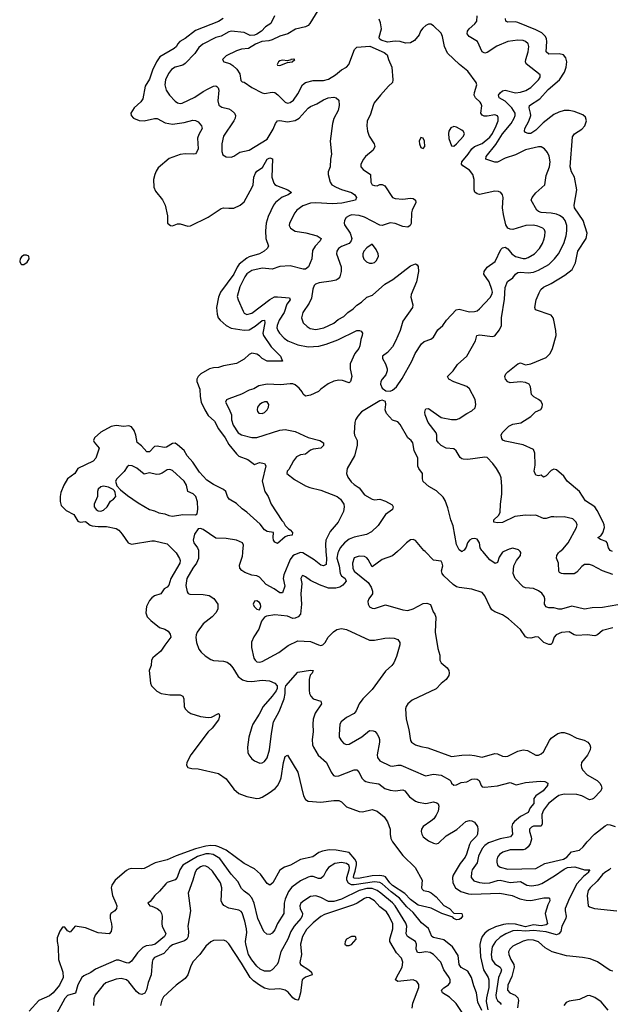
# Model space of a CAD drawing. Header units: inches. Extents: x 1552611 to 1694776, y 811966 to 917215.
# Tile 492 of 549: x 1674937 to 1679551, y 876459 to 884161. Entities that reach past the tile are written whole.
import ezdxf

# ---------------------------------------------------------------- set-up
doc = ezdxf.new("R2010")
doc.units = ezdxf.units.IN
doc.header["$MEASUREMENT"] = 0
doc.layers.add('B6877', color=7, linetype='Continuous')
doc.layers.add('B6878', color=7, linetype='Continuous')

msp = doc.modelspace()

# ---------------------------------------------------------------- linework, layer by layer
at = {"layer": 'B6877', "color": 5}
for points, elevation in [([(1676148.1, 880000), (1676157.8, 879990), (1676185.1, 879945.1), (1676191.6, 879930), (1676186.9, 879910), (1676117.5, 879790), (1676102.1, 879737.9), (1676090, 879722.8), (1676064.9, 879710), (1676040.4, 879670), (1675990, 879653.7), (1675970, 879639.8), (1675950, 879617.3), (1675926, 879570), (1675922, 879522), (1675933.4, 879490), (1675960.3, 879460.3), (1676030, 879406.7), (1676070, 879394.3), (1676097, 879377), (1676113.3, 879353.3), (1676116.9, 879330), (1676070, 879269.7), (1676039.7, 879220.3), (1675993.7, 879186.3), (1675977.3, 879170), (1675967.3, 879150), (1675963, 879110), (1675948.2, 879070), (1675958, 878970), (1675965.5, 878950), (1676007.9, 878907.9), (1676041, 878890), (1676110, 878880.7), (1676190, 878880.4), (1676210, 878870.7), (1676219.3, 878850), (1676220.4, 878790), (1676228.2, 878770), (1676249, 878749), (1676274.3, 878734.3), (1676350, 878710.3), (1676410, 878702), (1676434.3, 878705.7), (1676490, 878732.9), (1676495.5, 878730), (1676498.2, 878710), (1676490, 878684), (1676440.4, 878619.6), (1676408, 878590), (1676273.4, 878410), (1676242.8, 878350), (1676241, 878330), (1676250.9, 878310.9), (1676282.5, 878302.5), (1676330, 878302.4), (1676490, 878265.3), (1676550, 878223.1), (1676610, 878142), (1676650, 878108.9), (1676710, 878085.2), (1676790, 878069), (1676810, 878071.6), (1676830, 878080.8), (1676885.8, 878114.2), (1676932.9, 878147.1), (1676950, 878168.4), (1676970, 878202.4), (1676979.8, 878230), (1676997.6, 878350), (1677010, 878398.8), (1677030, 878407.3), (1677110, 878274.8), (1677155, 878090), (1677170, 878062.3), (1677190, 878049.3), (1677290, 878039.8), (1677390, 878053.4), (1677430, 878052.9), (1677450, 878042.2), (1677490, 878003.2), (1677590, 877968.4), (1677614.1, 877965.9), (1677690, 877983.1), (1677730.6, 877970), (1677784.8, 877924.8), (1677810, 877887.3), (1677830.3, 877830), (1677830.4, 877790), (1677837, 877757), (1677850.3, 877730.3), (1677930, 877624), (1678027.7, 877530), (1678081, 877430), (1678074.8, 877370), (1678081.1, 877361.1), (1678091.3, 877350), (1678130, 877340.5), (1678150.4, 877330.3), (1678190, 877299.1), (1678250, 877233.4), (1678294, 877210), (1678330, 877173), (1678391, 877170), (1678396, 877150), (1678383, 877130), (1678370, 877122.6), (1678350, 877120.5), (1678330, 877129.6), (1678320.1, 877140.1), (1678235.1, 877170), (1678152.4, 877212.4), (1678050, 877235.9), (1677990, 877278.8), (1677944.9, 877324.9), (1677850, 877389.9), (1677829.2, 877410), (1677795.3, 877455.3), (1677782.8, 877462.8), (1677750, 877468), (1677690, 877464.6), (1677584.2, 877444.2), (1677550, 877444.9), (1677544.8, 877450), (1677546.5, 877470), (1677558.6, 877501.4), (1677568.6, 877550), (1677567.2, 877570), (1677555.4, 877595.4), (1677510, 877645.6), (1677410, 877665.1), (1677353.5, 877666.5), (1677302.4, 877657.6), (1677274.4, 877645.6), (1677227.7, 877612.3), (1677130, 877592.8), (1677052, 877548), (1677006.7, 877533.3), (1676970, 877508.5), (1676914.2, 877410), (1676890, 877391.8), (1676870, 877403.7), (1676817.3, 877477.3), (1676770, 877519.8), (1676690, 877561), (1676550, 877664.6), (1676492.2, 877692.2), (1676470, 877698.2), (1676430, 877700.3), (1676390, 877696.1), (1676310, 877676.3), (1676158.6, 877621.4), (1676090, 877588.8), (1675993.8, 877566.1), (1675910, 877522.7), (1675890, 877517.8), (1675810, 877521.8), (1675790, 877516.5), (1675770, 877505.8), (1675683.1, 877430), (1675656, 877390), (1675651.8, 877370), (1675661.7, 877310), (1675687.9, 877250), (1675694.3, 877230), (1675694, 877210), (1675680.7, 877190), (1675647.3, 877170), (1675642.8, 877157.2), (1675643.7, 877130), (1675654.9, 877090), (1675656.7, 877063.3), (1675650.3, 877029.7), (1675634.8, 877010), (1675550, 877019.1), (1675450, 877056.4), (1675370, 877070.9), (1675330, 877023.7), (1675310, 877034), (1675290, 877062.9), (1675270, 877062.4), (1675250, 877031.6), (1675230, 876979.5), (1675228.6, 876950), (1675236, 876910), (1675239.8, 876810), (1675273.1, 876710), (1675275.5, 876670), (1675248.6, 876610), (1675197.6, 876550), (1675170, 876526.6), (1675086.5, 876490), (1675010, 876406)], 820), ([(1676332.9, 880000), (1676333.3, 879946.6), (1676318.8, 879910), (1676288.5, 879870), (1676241.2, 879790), (1676235, 879735), (1676245.3, 879685.2), (1676252.3, 879672.3), (1676267, 879667), (1676370, 879664.9), (1676416.7, 879656.7), (1676454.4, 879634.4), (1676483.6, 879590), (1676484.6, 879550), (1676470, 879520.9), (1676440.4, 879490), (1676370, 879436.4), (1676324, 879370), (1676315.6, 879350), (1676312.8, 879327.2), (1676317.2, 879290), (1676337.3, 879237.3), (1676353.4, 879213.4), (1676385, 879185), (1676430, 879156.5), (1676450.8, 879149.2), (1676530, 879144), (1676556.5, 879136.5), (1676578.9, 879118.9), (1676603.1, 879090), (1676643.6, 879023.6), (1676677.8, 878997.8), (1676710, 878987.3), (1676750, 878983.5), (1676830, 878994.3), (1676888.9, 878988.9), (1676930.8, 878970), (1676947.3, 878950), (1676948, 878930), (1676939.3, 878910), (1676910.3, 878870), (1676837.6, 878790), (1676808.4, 878730), (1676758.4, 878650), (1676750.4, 878630), (1676726.4, 878550), (1676716.4, 878470), (1676719.3, 878430), (1676726, 878410), (1676750, 878379.1), (1676770, 878363), (1676813.8, 878346.2), (1676830, 878348), (1676850, 878358), (1676870, 878388), (1676888.7, 878450), (1676903.7, 878576.3), (1676920.2, 878670), (1676962.9, 878750), (1677003.5, 878850), (1677011.9, 878890), (1677011.1, 878928.9), (1677015.6, 878950), (1677110, 879058.4), (1677210, 879074), (1677230, 879071.3), (1677222.8, 879050), (1677206.4, 879033.6), (1677198.9, 879001.1), (1677197.7, 878917.7), (1677202, 878890), (1677210.3, 878870.3), (1677228.8, 878848.8), (1677290.3, 878830.2), (1677295.8, 878810), (1677244.4, 878735.6), (1677230.2, 878690), (1677227.1, 878650), (1677230.2, 878590), (1677222.8, 878530), (1677225.4, 878490), (1677232.1, 878470), (1677268, 878408), (1677334.9, 878350), (1677370, 878274), (1677387.7, 878250), (1677404.9, 878244.9), (1677430, 878245.7), (1677550, 878293.1), (1677570, 878294), (1677590, 878273), (1677610, 878228.5), (1677627, 878210), (1677642.1, 878202.1), (1677673.2, 878193.2), (1677743.6, 878183.6), (1677790, 878147.6), (1677830, 878134.3), (1677870, 878128.6), (1677930, 878135.7), (1677946.4, 878130), (1677981.6, 878081.6), (1678028.6, 878048.6), (1678050, 878040.2), (1678110, 878030.2), (1678170, 878043.1), (1678196.2, 878036.2), (1678206.6, 878026.6), (1678212.2, 878010), (1678205.5, 877970), (1678190, 877937.6), (1678171.4, 877910), (1678150, 877890.9), (1678088, 877850), (1678076.9, 877830), (1678074.7, 877810), (1678078.2, 877790), (1678090, 877769.1), (1678130, 877739.1), (1678170, 877719.6), (1678190, 877715.6), (1678210, 877720.3), (1678270, 877778.2), (1678353.1, 877826.9), (1678423.6, 877890), (1678450, 877896.8), (1678470, 877894.8), (1678490, 877884), (1678513.3, 877850), (1678517.1, 877830), (1678512.8, 877790), (1678504.6, 877775.4), (1678461.5, 877730), (1678450.5, 877709.5), (1678427.4, 877632.6), (1678416.1, 877610), (1678379.2, 877560.8), (1678324.5, 877470), (1678319.2, 877450), (1678321.4, 877410), (1678342, 877370), (1678383, 877343), (1678443.3, 877323.3), (1678470, 877320.9), (1678689, 877329), (1678784.9, 877310), (1678844.9, 877284.9), (1678893.1, 877273.1), (1678930, 877272.6), (1679031.8, 877291.8), (1679071.8, 877291.8), (1679076, 877290), (1679079.3, 877270), (1679063, 877237), (1679043.6, 877170), (1679060.9, 877090), (1679050, 877080.8), (1679010, 877071.9), (1678950, 877080.9), (1678890, 877066.4), (1678810, 877085.7), (1678752.2, 877087.8), (1678716.2, 877083.8), (1678654.2, 877065.8), (1678600.1, 877039.9), (1678570, 877016.1), (1678550.6, 876989.4), (1678539.2, 876960.8), (1678533, 876927), (1678536.2, 876830), (1678560.3, 876730), (1678596.3, 876670), (1678601.8, 876650), (1678602.5, 876590), (1678584.1, 876510), (1678582.5, 876482.5), (1678595.2, 876415.2)], 840), ([(1677329.7, 880000), (1677334.7, 879945.3), (1677330, 879900.7), (1677310, 879888.7), (1677290, 879892.9), (1677236.5, 879936.5), (1677150, 879991.9), (1677130, 879992.2), (1677083.8, 879976.2), (1677070, 879966.4), (1677050, 879938.3), (1677000.6, 879819.4), (1676994.4, 879790), (1677007.6, 879730), (1676990, 879677.2), (1676970, 879677), (1676924.2, 879710), (1676862.4, 879742.4), (1676810, 879799.1), (1676790, 879809.7), (1676750, 879817.2), (1676696.8, 879836.8), (1676672, 879852), (1676656.9, 879870), (1676653.6, 879893.6), (1676676.1, 879963.9), (1676679.8, 879990), (1676680.8, 880000)], 840), ([(1677426.3, 880000), (1677421.2, 879990), (1677413.7, 879950), (1677433.4, 879890), (1677439.8, 879830), (1677451.6, 879811.6), (1677479.6, 879790), (1677487.8, 879770), (1677461.9, 879738.1), (1677436.8, 879723.2), (1677406.9, 879713.1), (1677350, 879713.2), (1677279.5, 879739.5), (1677210, 879774.8), (1677170, 879803.5), (1677150, 879812.4), (1677144.9, 879810), (1677133.7, 879790), (1677141.5, 879750), (1677132.5, 879670), (1677138.3, 879590), (1677130.1, 879509.9), (1677113.2, 879490), (1677090, 879479.1), (1677070, 879477.7), (1677030, 879495.7), (1676930, 879505.7), (1676864.2, 879495.8), (1676850, 879487), (1676825, 879455.1), (1676805.2, 879394.8), (1676765.3, 879334.7), (1676748.6, 879291.4), (1676747.5, 879250), (1676766.3, 879166.3), (1676775.6, 879150), (1676790, 879137.8), (1676810, 879136.2), (1676830, 879141.4), (1676961.1, 879210), (1677035, 879265), (1677110, 879302.2), (1677210, 879297.7), (1677270, 879270.3), (1677290, 879265.2), (1677305.2, 879270), (1677324, 879290), (1677346.4, 879330), (1677388.1, 879371.9), (1677415.6, 879390), (1677450, 879399.3), (1677490, 879392.1), (1677670, 879308.2), (1677710, 879306.7), (1677790, 879323.5), (1677826.1, 879326.1), (1677862.3, 879322.3), (1677890, 879312.2), (1677906.4, 879290), (1677906.4, 879270), (1677880.4, 879179.6), (1677860.5, 879130), (1677845.5, 879110), (1677794.4, 879065.6), (1677690, 878921.1), (1677617.3, 878850), (1677587.8, 878810), (1677565, 878755), (1677550, 878734.7), (1677490, 878702.6), (1677449.1, 878670), (1677439.1, 878650), (1677432.2, 878570), (1677433.4, 878550), (1677450, 878521.1), (1677470, 878499.5), (1677490, 878490.3), (1677510, 878495.3), (1677610, 878551), (1677670, 878601.7), (1677699.4, 878599.4), (1677713, 878593), (1677730, 878573), (1677743.6, 878550), (1677749, 878530), (1677749, 878509), (1677729.5, 878410), (1677732, 878390), (1677750, 878364.9), (1677830, 878324), (1677850, 878321), (1677890, 878330.2), (1677914.8, 878330), (1678107.7, 878247.7), (1678170, 878259.4), (1678230, 878250.8), (1678295.3, 878215.3), (1678305.4, 878205.4), (1678311.7, 878190), (1678330, 878174), (1678350, 878176.1), (1678386.2, 878193.8), (1678430, 878200.8), (1678470, 878220.3), (1678490, 878224.2), (1678510, 878220.3), (1678527.7, 878210), (1678541.6, 878170), (1678550, 878161.6), (1678570, 878159), (1678670.5, 878169.5), (1678770, 878194), (1678816.7, 878176.7), (1678890, 878193.7), (1679003.5, 878203.5), (1679041.1, 878201.1), (1679063.8, 878190), (1679059.6, 878170), (1679027.9, 878130), (1678970.8, 878089.2), (1678954.7, 878070), (1678953.2, 878030), (1678924.9, 877995.1), (1678910, 877958.9), (1678850, 877928), (1678802.7, 877890), (1678788.3, 877871.7), (1678782, 877850), (1678786.9, 877790), (1678772.2, 877770), (1678690, 877753.8), (1678598.7, 877721.3), (1678570, 877701.4), (1678550, 877678.2), (1678520.8, 877619.2), (1678510, 877567.1), (1678472.3, 877510), (1678465.9, 877490), (1678465.4, 877450), (1678486.1, 877426.1), (1678530, 877412.4), (1678570, 877406.9), (1678610, 877408.8), (1678670, 877427.3), (1678690, 877429.2), (1678770, 877412), (1678850, 877419.6), (1678899.6, 877390), (1678934.8, 877385.2), (1678986.9, 877393.1), (1679016.7, 877403.2), (1679115.9, 877464.1), (1679190, 877517.5), (1679217.6, 877530), (1679274.1, 877534.1), (1679350, 877512), (1679390.3, 877510), (1679381.6, 877498.4), (1679381.6, 877490), (1679342, 877458), (1679290, 877401.5), (1679233.1, 877290), (1679199, 877210), (1679197.7, 877190), (1679207.2, 877150), (1679204.4, 877130), (1679172.2, 877070), (1679164.9, 877030), (1679150.2, 877009.8), (1679130, 877003.2), (1679050, 877026.7), (1678950, 877036.3), (1678890, 877031.6), (1678830, 877037.9), (1678790, 877035), (1678734.7, 877010), (1678690, 876983.6), (1678653.5, 876950), (1678627.9, 876910), (1678619.6, 876850), (1678626.5, 876810), (1678650, 876775.1), (1678691.2, 876750), (1678700.3, 876730), (1678696.1, 876710), (1678678, 876670), (1678658.2, 876530), (1678659.2, 876510), (1678669.1, 876489.1), (1678692.1, 876470), (1678698.3, 876458.3)], 860), ([(1677887.6, 880000), (1677850, 879967.1), (1677770, 879937.6), (1677690, 879882), (1677659.8, 879939.8), (1677650, 879951.7), (1677630, 879961.8), (1677590, 879963.4), (1677550, 879952.3), (1677536.6, 879910), (1677540.7, 879870), (1677550, 879848.5), (1677658.8, 879758.8), (1677682.8, 879722.8), (1677692, 879690), (1677692.2, 879670), (1677663.8, 879630), (1677658, 879610), (1677659.1, 879590), (1677670, 879567.7), (1677690, 879558), (1677710, 879555.5), (1677795.6, 879584.4), (1677930, 879545.5), (1677970, 879540.2), (1678010, 879552.4), (1678090, 879594.3), (1678117.5, 879597.5), (1678147.3, 879587.3), (1678167.2, 879530), (1678181.3, 879510), (1678187.1, 879487.1), (1678183.9, 879370), (1678203.4, 879243.4), (1678218.4, 879190), (1678220.3, 879150), (1678230.4, 879130), (1678276.5, 879090), (1678290.2, 879070), (1678293.2, 879050), (1678289, 879030), (1678270, 879000.5), (1678230.2, 878969.8), (1678190, 878927.8), (1678002.6, 878837.4), (1677968.7, 878810), (1677955.8, 878790), (1677950.4, 878770), (1677955.3, 878690), (1677976.9, 878610), (1677990, 878524), (1677998.4, 878510), (1678028.1, 878488.1), (1678070, 878474.8), (1678124.7, 878464.7), (1678310, 878397.6), (1678390, 878409.2), (1678450, 878409.4), (1678490, 878406.5), (1678550, 878393.4), (1678650, 878420.2), (1678670, 878419.7), (1678710, 878401.3), (1678730, 878398), (1678750, 878400.7), (1678830, 878438.6), (1678870, 878448.5), (1678903.4, 878443.4), (1678969, 878409), (1678990, 878408.7), (1679010, 878417.6), (1679030, 878434.9), (1679076, 878524), (1679090, 878540.3), (1679142.4, 878577.6), (1679170, 878586), (1679190, 878584.6), (1679230, 878571.4), (1679290, 878540.2), (1679346.7, 878526.7), (1679374.9, 878510), (1679391.8, 878490), (1679397.4, 878470), (1679394.6, 878450), (1679372, 878408), (1679326.7, 878350), (1679322.6, 878330), (1679326.3, 878310), (1679337.4, 878290), (1679370, 878254.9), (1679450, 878210.3), (1679468.7, 878190), (1679480.3, 878170), (1679484.9, 878150), (1679477.6, 878130), (1679419.6, 878070), (1679410, 878062.8), (1679390, 878058.9), (1679329.2, 878089.2), (1679290, 878101.3), (1679190, 878101.8), (1679150, 878091.6), (1679130, 878078.4), (1679068.9, 878030), (1679030, 877977.8), (1679017.2, 877942.8), (1679017.8, 877870), (1679010, 877852.1), (1678950, 877852.8), (1678934.8, 877845.2), (1678920.6, 877830), (1678919.4, 877810), (1678933.9, 877770), (1678935.3, 877750), (1678924.6, 877715.4), (1678910.1, 877689.9), (1678890, 877673.2), (1678870, 877667.4), (1678770, 877667.5), (1678711.8, 877650), (1678685.2, 877630), (1678670.2, 877610), (1678664, 877590), (1678664, 877570), (1678668.9, 877548.9), (1678690, 877531.3), (1678750, 877516.1), (1678970, 877522.3), (1679039.8, 877560.2), (1679184.6, 877595.4), (1679211.3, 877610), (1679248.8, 877651.2), (1679310, 877666.3), (1679339.1, 877690), (1679370.6, 877730), (1679428, 877790), (1679510, 877855.4), (1679530, 877864.5), (1679550, 877863.8), (1679588.4, 877850)], 880), ([(1679570, 879404.5), (1679490, 879382.6), (1679450.5, 879349.5), (1679430, 879342), (1679370, 879349), (1679290, 879343.7), (1679269.4, 879349.4), (1679230, 879373), (1679170, 879367), (1679127.4, 879350), (1679112.6, 879330), (1679096.1, 879283.9), (1679087, 879273), (1679070, 879273.3), (1679033.3, 879290), (1678990, 879332), (1678970, 879334.2), (1678930, 879323.7), (1678905.1, 879325.1), (1678890, 879333.7), (1678848.7, 879390), (1678755.2, 879475.2), (1678710, 879506.6), (1678650, 879529.8), (1678625.6, 879545.6), (1678610, 879569.6), (1678570, 879655.1), (1678550, 879681.3), (1678470, 879706), (1678370, 879719), (1678350, 879724.8), (1678322.6, 879742.6), (1678250.9, 879810), (1678236.8, 879830), (1678233.1, 879850), (1678242.2, 879890), (1678238.7, 879910), (1678230, 879926), (1678170, 879933.2), (1678104.8, 880000)], 880), ([(1678391, 880000), (1678390, 879999.3), (1678389.2, 880000)], 860), ([(1678720, 880000), (1678710, 879995.1), (1678683.4, 879956.6), (1678670, 879915.3), (1678652.4, 879907.6), (1678610, 879935.4), (1678555.5, 880000)], 860), ([(1679610, 879583.2), (1679490, 879563.5), (1679410, 879560.4), (1679350, 879550.9), (1679250, 879572.9), (1679170, 879549.8), (1679150, 879549.8), (1679110, 879559.8), (1679070, 879559.8), (1679048.7, 879568.7), (1679041.5, 879581.5), (1679038, 879590), (1679041, 879630), (1679035.6, 879650), (1679015.5, 879675.5), (1678990, 879694.4), (1678950, 879712.7), (1678890, 879715.6), (1678870, 879725.6), (1678807.6, 879790), (1678793.6, 879830), (1678796.3, 879890), (1678817.4, 879930), (1678849.6, 879970), (1678853.4, 879993.4), (1678847.5, 880000)], 860), ([(1679570, 879821.6), (1679489.2, 879850), (1679412.7, 879892.7), (1679390, 879899.6), (1679350, 879899.5), (1679330, 879884.5), (1679290, 879840.7), (1679270, 879826.6), (1679186.5, 879826.5), (1679170, 879827.8), (1679155.6, 879835.6), (1679148.5, 879848.5), (1679146, 879910), (1679131.1, 879950), (1679133.5, 879970), (1679146.6, 879990), (1679157.6, 880000)], 840), ([(1678546.3, 876410), (1678516.7, 876476.6), (1678506.5, 876550), (1678484.5, 876604.5), (1678466.8, 876670), (1678437.7, 876717.7), (1678387.3, 876747.3), (1678370.3, 876770), (1678361.4, 876841.4), (1678318.8, 876910), (1678250, 876964.2), (1678170, 876981.3), (1678156.4, 876990), (1678131.9, 877051.9), (1678076.9, 877096.9), (1678010, 877176.6), (1677962.6, 877222.6), (1677904.5, 877290), (1677839.3, 877339.3), (1677770, 877401.5), (1677750, 877411.3), (1677710, 877416.6), (1677550, 877392.7), (1677530, 877394.7), (1677506.5, 877406.5), (1677492.8, 877430), (1677492.4, 877450), (1677511.9, 877510), (1677513.5, 877530), (1677508.3, 877548.3), (1677490, 877560.6), (1677450, 877568), (1677400, 877560), (1677350, 877529), (1677330, 877503.1), (1677310, 877461.7), (1677290, 877442.2), (1677270, 877443.2), (1677230, 877459.4), (1677210, 877459.8), (1677190, 877454.2), (1677130, 877424.4), (1677063.8, 877376.2), (1677037.1, 877342.9), (1677010, 877282), (1677003.1, 877250), (1677000.9, 877170), (1676950, 877091), (1676930, 877041.1), (1676910, 877014.8), (1676890, 877004.8), (1676867.3, 877007.3), (1676843.9, 877030), (1676797.6, 877130), (1676769.3, 877249.3), (1676750, 877291.8), (1676730, 877316.8), (1676690, 877343.5), (1676670, 877363.9), (1676640.6, 877420.6), (1676590, 877478), (1676499, 877599), (1676448.5, 877630), (1676417.4, 877637.4), (1676390, 877637.4), (1676325.3, 877614.7), (1676210, 877547.1), (1676187.5, 877512.5), (1676167.5, 877450), (1676150, 877433.3), (1676090, 877412.9), (1676077.2, 877402.8), (1676030, 877343.5), (1675991.8, 877310), (1675956.1, 877263.9), (1675938, 877250), (1675952, 877230), (1675970, 877226.7), (1676010, 877208.8), (1676032.9, 877190), (1676045.3, 877170), (1676050.2, 877150), (1676047.2, 877090), (1676050.8, 877070.8), (1676077.2, 877010), (1676068.2, 876990), (1675994.9, 876930), (1675970, 876921.9), (1675923.7, 876916.3), (1675897.3, 876902.7), (1675857, 876863), (1675810, 876796), (1675790, 876782), (1675770, 876782.9), (1675710, 876804.1), (1675690, 876804.6), (1675530, 876733.9), (1675491.6, 876708.4), (1675437.2, 876682.8), (1675421.5, 876670), (1675390, 876612.8), (1675372.4, 876547.6), (1675310, 876528.1), (1675290, 876504.8), (1675225.8, 876390)], 840), ([(1678410, 876371.6), (1678345.8, 876465.8), (1678294.9, 876514.9), (1678239.7, 876550), (1678231.2, 876570), (1678250.7, 876589.3), (1678287.9, 876612), (1678299.1, 876630), (1678299.1, 876650), (1678292.2, 876670), (1678251, 876730), (1678226.9, 876790), (1678168.6, 876848.6), (1678143.4, 876863.4), (1678110, 876870.5), (1678062.5, 876862.5), (1678044.5, 876864.5), (1678034.5, 876890), (1678035.9, 876930), (1678029.9, 876949.9), (1677967.1, 876990), (1677957, 877010), (1677960.6, 877070), (1677954, 877094), (1677870.2, 877230.2), (1677850, 877253.1), (1677759.6, 877330), (1677729.1, 877350), (1677690, 877365), (1677650, 877365.4), (1677589.8, 877350.2), (1677450, 877281.3), (1677390, 877263.2), (1677350, 877263.9), (1677290, 877295.9), (1677250, 877308.9), (1677210, 877301.7), (1677155.8, 877270), (1677133.4, 877250), (1677124.3, 877230), (1677127.7, 877210), (1677146.3, 877170), (1677143.5, 877150), (1677133.1, 877130), (1677080.8, 877070), (1677055.3, 877030), (1677030.8, 876969.2), (1676977.3, 876870), (1676957.1, 876790), (1676947.7, 876770), (1676910, 876729.1), (1676890, 876719.8), (1676850, 876719.8), (1676815.2, 876735.2), (1676790, 876757.6), (1676750, 876806.5), (1676724.7, 876850), (1676702.3, 876930), (1676700.7, 876950), (1676710, 877022), (1676708.2, 877050), (1676695.4, 877110), (1676674.6, 877174.6), (1676666.1, 877186.1), (1676650, 877195.9), (1676570, 877210.5), (1676532.2, 877232.2), (1676517.8, 877250), (1676510.5, 877270), (1676516.7, 877370), (1676506, 877410), (1676441.9, 877501.9), (1676412.4, 877530), (1676390, 877539.9), (1676370, 877541.2), (1676350, 877534.9), (1676319, 877510), (1676308, 877492), (1676290.4, 877429.6), (1676252.7, 877330), (1676270.2, 877190), (1676250.2, 877070), (1676256.5, 877030), (1676252.9, 876990), (1676242.4, 876970), (1676224.3, 876955.7), (1676130, 876923.4), (1676110, 876908.4), (1676062.6, 876857.4), (1675990, 876826.6), (1675977.3, 876810), (1675972.6, 876790), (1675963.2, 876690), (1675939.4, 876630), (1675927, 876573), (1675913.5, 876546.5), (1675890, 876535.8), (1675870, 876541.2), (1675850, 876558.8), (1675790, 876634.6), (1675770, 876650.6), (1675730, 876662.5), (1675690, 876655), (1675610, 876627.1), (1675588.9, 876610), (1675527.4, 876530), (1675516.7, 876503.3), (1675513.4, 876450)], 860), ([(1679555.4, 877524.6), (1679541.5, 877510), (1679508.8, 877491.2), (1679490, 877474.5), (1679450, 877423), (1679393.2, 877370), (1679379.5, 877350), (1679371.2, 877310), (1679378.4, 877230), (1679390, 877221.1), (1679427.6, 877207.6), (1679601.6, 877190)], 880), ([(1678004.4, 876430), (1678008.9, 876468.9), (1678054.5, 876590), (1678054.4, 876614.4), (1678039.1, 876639), (1678011.4, 876651.4), (1677890, 876637.4), (1677873.5, 876650), (1677879.8, 876670), (1677924.7, 876750), (1677930.5, 876790), (1677919.4, 876819.4), (1677882, 876862), (1677828.2, 876950), (1677829.2, 876970), (1677851.7, 877050), (1677851.4, 877090), (1677824.5, 877150), (1677803.8, 877183.8), (1677750, 877222.7), (1677709.2, 877270), (1677670, 877293.1), (1677650, 877293.6), (1677630, 877287.7), (1677573.2, 877250), (1677543.7, 877236.3), (1677318.1, 877161.9), (1677290, 877145), (1677230, 877096.1), (1677176.4, 877043.6), (1677146.8, 876990), (1677130.1, 876930), (1677138.6, 876850), (1677125.9, 876785.9), (1677130.3, 876770), (1677196.9, 876730), (1677216.5, 876710), (1677222.4, 876690), (1677170, 876672.9), (1677144.2, 876650), (1677130, 876549.3), (1677117.8, 876502.2), (1677110, 876491.6), (1677090, 876496.8), (1677071.3, 876510), (1677034.3, 876554.3), (1677010, 876570.6), (1676970, 876580.7), (1676890, 876575.9), (1676850, 876586.9), (1676810, 876608.7), (1676763.4, 876643.4), (1676738.2, 876670), (1676670, 876781.8), (1676570, 876931.2), (1676550, 876954), (1676530, 876960.7), (1676450, 876957.2), (1676430, 876948.6), (1676390, 876913.5), (1676345, 876850), (1676288.4, 876791.6), (1676270, 876752.7), (1676250.2, 876690), (1676230, 876661.7), (1676159.5, 876610), (1676061.3, 876518.7), (1676047.6, 876492.4), (1676036, 876450)], 880), ([(1679570, 876719.9), (1679550, 876724.7), (1679451.4, 876791.4), (1679395.2, 876815.2), (1679334, 876826), (1679210, 876837.8), (1679098.3, 876870), (1679041.3, 876901.3), (1678990, 876949.3), (1678950, 876961.1), (1678910, 876964.3), (1678870, 876953.1), (1678790, 876914), (1678765.3, 876890), (1678756.9, 876870), (1678759, 876850), (1678773.8, 876810), (1678798.8, 876770), (1678799.5, 876750), (1678781.9, 876678.1), (1678750.7, 876610), (1678747.5, 876570), (1678765.5, 876550), (1678808.1, 876530), (1678829.2, 876510), (1678832.8, 876490), (1678827.2, 876432.8)], 880), ([(1679533.8, 876413.8), (1679478.8, 876478.8), (1679430, 876513.3), (1679390, 876528), (1679370, 876524.7), (1679310, 876497.8), (1679230, 876483), (1679207.6, 876472.4), (1679187.8, 876450)], 920)]:
    msp.add_lwpolyline(points, dxfattribs=dict(at, elevation=elevation))
for points, elevation in [([(1676790, 879616), (1676770, 879613), (1676760.3, 879590), (1676768.4, 879570), (1676790, 879550.6), (1676810, 879544), (1676821.6, 879570), (1676817.7, 879590), (1676810, 879601.6)], 860), ([(1677558, 876990), (1677530, 876989.4), (1677490.8, 876970), (1677480.5, 876950), (1677477.3, 876930), (1677490, 876919.1), (1677510, 876920.5), (1677530, 876928.2), (1677566, 876970), (1677564, 876984)], 920)]:
    msp.add_lwpolyline(points, close=True, dxfattribs=dict(at, elevation=elevation))
at = {"layer": 'B6878', "color": 5}
for points, elevation in [([(1676926.4, 884190), (1676898.4, 884130), (1676855.9, 884104.1), (1676826.2, 884070), (1676790, 884046.7), (1676770, 884039.4), (1676736.9, 884036.9), (1676690, 884059.4), (1676590, 884071.6), (1676570, 884065.8), (1676510, 884032), (1676470, 884022.2), (1676367.3, 883970), (1676336.6, 883943.4), (1676304.1, 883895.9), (1676230, 883816.8), (1676210, 883805.6), (1676150, 883788.2), (1676123.6, 883770), (1676099.5, 883740.5), (1676076.3, 883690), (1676070.2, 883650), (1676081.6, 883610), (1676106, 883570), (1676150, 883524), (1676170, 883510.2), (1676190, 883504.2), (1676207, 883507), (1676305.6, 883554.4), (1676370, 883599.2), (1676410, 883620.5), (1676450, 883639.7), (1676470, 883642.8), (1676477.8, 883637.8), (1676487.6, 883627.6), (1676492.1, 883610), (1676484.9, 883524.9), (1676491.7, 883491.7), (1676516.1, 883476.1), (1676570, 883462.2), (1676590, 883452.4), (1676614, 883430), (1676622.8, 883410), (1676619.3, 883390), (1676608.5, 883370), (1676530.2, 883250), (1676515, 883190), (1676514.7, 883130), (1676524.7, 883104.7), (1676550, 883088.9), (1676590, 883086.7), (1676610, 883092.4), (1676655.9, 883124.1), (1676730, 883141), (1676870, 883227.2), (1676916.3, 883303.7), (1676935.4, 883350), (1676950, 883369.3), (1676970, 883372), (1677030, 883362.1), (1677090, 883371.6), (1677121.2, 883390), (1677190, 883468.4), (1677210, 883481.7), (1677258.1, 883501.9), (1677310, 883533.8), (1677346, 883550), (1677390, 883555.8), (1677410.4, 883550.4), (1677430.4, 883530.4), (1677433.4, 883490), (1677425.7, 883450), (1677392.1, 883387.9), (1677381.5, 883350), (1677363.6, 883210), (1677373.4, 883110), (1677364.2, 883070), (1677361.3, 883010), (1677345.5, 882970), (1677346, 882950), (1677363.1, 882890), (1677374.9, 882870), (1677408.4, 882850), (1677450, 882833.5), (1677530, 882810.2), (1677555.3, 882790), (1677567, 882770), (1677560.7, 882750), (1677453.3, 882726.7), (1677381.1, 882721.1), (1677250, 882727.8), (1677210, 882724.4), (1677150, 882703.7), (1677101.5, 882670), (1677086, 882650), (1677045.4, 882570), (1677042, 882550), (1677051.8, 882530), (1677090, 882506), (1677172.8, 882492.8), (1677260.7, 882470), (1677292.2, 882450), (1677283.7, 882430), (1677244.9, 882390), (1677223.8, 882356.2), (1677218.9, 882290), (1677193.6, 882226.4), (1677170.8, 882210), (1677150.7, 882209.3), (1677050, 882235.3), (1676970, 882230.5), (1676910, 882209.9), (1676830, 882218), (1676750, 882198.7), (1676710, 882172.6), (1676695.1, 882150), (1676656.2, 882070), (1676636.7, 881996.7), (1676642.5, 881970), (1676681.3, 881881.3), (1676690, 881866.4), (1676710, 881854.3), (1676750, 881865.4), (1676890, 881971.2), (1676927.2, 881992.8), (1676950, 881994.1), (1677044, 881984), (1677050.4, 881970), (1677024.4, 881935.6), (1677002, 881870), (1676963.5, 881810), (1676948.1, 881770), (1676946.7, 881750), (1676952.6, 881730), (1676965.4, 881710), (1677003.2, 881670), (1677031.6, 881650), (1677110, 881617.6), (1677190, 881602.1), (1677272.7, 881607.3), (1677330, 881622.7), (1677423.5, 881656.5), (1677570, 881730.4), (1677590.5, 881730.5), (1677604.5, 881724.5), (1677614, 881710), (1677613.4, 881690), (1677600.8, 881659.2), (1677595.5, 881610), (1677587.6, 881590), (1677556.2, 881550), (1677519.5, 881470), (1677518.4, 881430), (1677532.2, 881370), (1677522, 881330), (1677510, 881321.6), (1677458.6, 881338.6), (1677430, 881342), (1677390, 881332.9), (1677346.7, 881313.3), (1677288.3, 881271.7), (1677270, 881253.6), (1677210, 881225.1), (1677170, 881215.1), (1677151.4, 881231.4), (1677143.5, 881250), (1677119.9, 881279.9), (1677090, 881304.4), (1677071.6, 881311.6), (1677050, 881313.6), (1676975.4, 881304.6), (1676870, 881309.7), (1676804.2, 881295.8), (1676766.7, 881273.3), (1676730, 881262.5), (1676670, 881232.5), (1676570, 881196), (1676553, 881187), (1676544, 881170), (1676574.4, 881114.4), (1676592, 881070), (1676591.3, 881030), (1676604.6, 880990), (1676643.5, 880930), (1676670, 880913.1), (1676750, 880892.4), (1676790, 880892.5), (1676970, 880950.2), (1677010, 880955.3), (1677090, 880939.6), (1677190, 880892.7), (1677282.8, 880870), (1677310.7, 880850), (1677310.7, 880830), (1677290.5, 880810), (1677230, 880801.8), (1677210, 880793.3), (1677170, 880763.2), (1677130, 880757.7), (1677099.6, 880740.3), (1677074.7, 880710), (1677038.3, 880641.7), (1677026, 880630), (1677023.8, 880610), (1677084, 880564), (1677170, 880515.3), (1677202.4, 880502.4), (1677290, 880479.6), (1677417.6, 880430), (1677442.4, 880410), (1677469.1, 880370), (1677472.1, 880350), (1677465.3, 880314.7), (1677424, 880230), (1677363.7, 880156.3), (1677328.7, 880090), (1677324.7, 880055.3), (1677329.7, 880000)], 840), ([(1677266.3, 884233.7), (1677203.8, 884130), (1677190, 884114.4), (1677170, 884104.3), (1677092.8, 884087.2), (1677030.4, 884050), (1676970, 884032), (1676910, 884003.6), (1676884.4, 883995.6), (1676827.2, 883990), (1676779.6, 883970), (1676723.5, 883936.5), (1676670, 883929.6), (1676630, 883917.6), (1676550, 883877.6), (1676520.7, 883850), (1676530.6, 883830.6), (1676577.8, 883817.8), (1676602.6, 883802.6), (1676634.1, 883774.1), (1676656.1, 883736.1), (1676664.9, 883684.9), (1676674.9, 883674.9), (1676690, 883672.2), (1676749.5, 883629.5), (1676830, 883588.8), (1676850, 883584), (1676910, 883594.2), (1676930.7, 883590.7), (1676954.2, 883574.2), (1677010, 883516), (1677030, 883508.1), (1677050, 883511.7), (1677075.6, 883530), (1677110, 883579.5), (1677146.2, 883650), (1677169.9, 883670.1), (1677230, 883685.1), (1677310, 883685.9), (1677350, 883695.7), (1677403.4, 883730), (1677450, 883768.2), (1677491.1, 883790), (1677509.2, 883810.8), (1677551.8, 883928.2), (1677570, 883947), (1677673.5, 883953.5), (1677784, 883904), (1677807.1, 883887.1), (1677818, 883850), (1677844.2, 883790), (1677853.1, 883690), (1677850.3, 883670), (1677818.3, 883641.7), (1677754.9, 883570), (1677707.2, 883510), (1677697.4, 883490), (1677677.1, 883422.9), (1677652.4, 883367.6), (1677648.1, 883330), (1677654.3, 883290), (1677667.2, 883250), (1677707.2, 883190), (1677712.1, 883167.9), (1677699.2, 883140.8), (1677638.3, 883090), (1677621.8, 883070), (1677602, 883030), (1677602.3, 883010), (1677619.5, 882990), (1677677.1, 882950), (1677679.6, 882890), (1677690.5, 882870), (1677710, 882862.6), (1677730, 882862), (1677750, 882870.4), (1677770, 882870.4), (1677790, 882861.6), (1677850.3, 882770.2), (1677870, 882763.2), (1677930, 882756.5), (1677990, 882764.9), (1678010, 882762), (1678028, 882750), (1678031.7, 882730), (1678003.1, 882670), (1677998.7, 882650), (1677994.3, 882565.7), (1677988.2, 882550), (1677970, 882537.4), (1677930, 882543.5), (1677870, 882565.7), (1677830, 882570.7), (1677770, 882551.6), (1677750, 882554.8), (1677630, 882616.2), (1677590, 882630.4), (1677530, 882633.8), (1677510, 882627.7), (1677487.8, 882612.2), (1677473.8, 882590), (1677471.1, 882570), (1677474.9, 882554.9), (1677519, 882490), (1677530.9, 882450), (1677527.7, 882430), (1677510, 882410.7), (1677450, 882386.6), (1677427.8, 882370), (1677414.4, 882350), (1677411.6, 882330), (1677447.2, 882227.2), (1677448.3, 882190), (1677437.7, 882150), (1677426, 882134), (1677410, 882124.3), (1677370, 882114.5), (1677277.2, 882102.8), (1677248.8, 882091.2), (1677238.2, 882081.8), (1677226.4, 882053.6), (1677217.3, 881982.7), (1677197.4, 881942.6), (1677148.4, 881870), (1677138.2, 881830), (1677151.3, 881790), (1677181.5, 881761.5), (1677206.5, 881746.5), (1677250, 881736.2), (1677313.3, 881750), (1677390, 881788.1), (1677424.7, 881815.3), (1677470, 881838.9), (1677499.8, 881870), (1677541.9, 881898.1), (1677570, 881928.5), (1677608.1, 881951.9), (1677649.5, 881990.5), (1677693.6, 882006.4), (1677790, 882091.8), (1677852.5, 882127.5), (1677990, 882234.6), (1678030, 882250.4), (1678043.4, 882243.4), (1678050.3, 882230.3), (1678051.5, 882190), (1678035.8, 882110), (1677994.9, 882010), (1677994, 881990), (1678007.4, 881930), (1678004.6, 881910), (1677930, 881803.7), (1677910.2, 881730), (1677874.2, 881645.8), (1677850, 881603), (1677810, 881558.7), (1677770.5, 881529.5), (1677770.4, 881510), (1677794, 881470), (1677807.4, 881430), (1677807.1, 881412.9), (1677797.2, 881382.8), (1677768.2, 881350), (1677758, 881330), (1677755.5, 881310), (1677770, 881278.8), (1677798.5, 881258.5), (1677830, 881254), (1677850, 881262.8), (1677879.5, 881290), (1677924.7, 881355.3), (1677999.5, 881490), (1678027, 881550), (1678074.9, 881625.1), (1678096.6, 881643.4), (1678150, 881663.1), (1678170, 881677.1), (1678205, 881735), (1678243.6, 881770), (1678272.6, 881810), (1678347.1, 881890), (1678370, 881896.2), (1678450, 881875.5), (1678490, 881877.5), (1678510, 881884.5), (1678530, 881899), (1678612.8, 881987.2), (1678626.9, 882010), (1678629.9, 882030), (1678626.8, 882050), (1678605.7, 882110), (1678564.1, 882170), (1678564.8, 882190), (1678590, 882224.4), (1678650.9, 882270), (1678696, 882364), (1678710, 882376.9), (1678730, 882380.8), (1678750, 882369.1), (1678781.7, 882330), (1678810, 882308.6), (1678870, 882293.8), (1678890, 882293.6), (1678910, 882300.1), (1678959.3, 882330), (1678997.3, 882370), (1679021.1, 882410), (1679034.5, 882445.5), (1679040.7, 882470), (1679041.2, 882501.2), (1679036.3, 882516.3), (1679024.7, 882530), (1678985.6, 882545.6), (1678950, 882553.4), (1678890.1, 882549.9), (1678790, 882520.8), (1678770, 882521), (1678750, 882529.7), (1678735.8, 882555.8), (1678717.3, 882637.3), (1678709.8, 882690.2), (1678714, 882770), (1678709.4, 882790), (1678696, 882810), (1678677.7, 882817.7), (1678650, 882819.7), (1678530, 882794.5), (1678510, 882799.1), (1678492.9, 882812.9), (1678486.6, 882830), (1678486.8, 882910), (1678476.8, 882950), (1678450, 882984.8), (1678398.1, 883018.1), (1678388.9, 883030), (1678391.3, 883050), (1678441.9, 883110), (1678470, 883151.5), (1678491.4, 883168.6), (1678550, 883192.3), (1678610, 883242.2), (1678630, 883270.2), (1678660.4, 883330), (1678673.9, 883370), (1678674.5, 883394.5), (1678668.9, 883408.9), (1678650, 883416.2), (1678590, 883406), (1678566.7, 883406.7), (1678550, 883413.3), (1678540.8, 883430), (1678546.9, 883486.9), (1678542.8, 883502.8), (1678535.3, 883515.3), (1678499.2, 883550), (1678488.7, 883570), (1678489.8, 883590), (1678509.7, 883650), (1678504.4, 883670), (1678437.5, 883757.5), (1678372.8, 883810), (1678279.5, 883899.5), (1678254.6, 883950), (1678239.8, 884030), (1678230, 884055.6), (1678170, 884112), (1678150, 884124.5), (1678130, 884126), (1678110, 884116), (1678085.5, 884094.5), (1678068, 884070), (1678056.7, 884043.3), (1678022.3, 883997.7), (1677990, 883979.6), (1677950, 883976.2), (1677909.5, 883989.5), (1677870, 883994), (1677810, 883984), (1677760.9, 884000.9), (1677748, 884010), (1677744.7, 884024.7), (1677763.1, 884090), (1677756.4, 884136.4), (1677744.8, 884164.8)], 860), ([(1679157.6, 880000), (1679179.8, 880020.2), (1679222.7, 880070), (1679287, 880190), (1679293.2, 880210), (1679285.2, 880230), (1679257.6, 880257.6), (1679190, 880271.1), (1679130, 880268.5), (1679110, 880272.1), (1679090, 880272), (1679050, 880259.4), (1679030, 880258), (1678970, 880286.2), (1678930, 880282.9), (1678890, 880285.9), (1678804.7, 880275.3), (1678710, 880228.7), (1678670, 880224.3), (1678642, 880230), (1678641.3, 880250), (1678678.6, 880281.4), (1678690, 880306.8), (1678693.5, 880370), (1678704.8, 880450), (1678704.8, 880510), (1678697.5, 880577.5), (1678687, 880607), (1678663, 880650), (1678634.7, 880690), (1678590, 880735.3), (1678570, 880738.4), (1678438.9, 880721), (1678402, 880722), (1678390, 880725.5), (1678377.4, 880737.4), (1678348.2, 880788.2), (1678330, 880803.2), (1678270, 880810.5), (1678229.2, 880829.2), (1678207.8, 880850), (1678196.5, 880870), (1678196, 880910), (1678190.6, 880930), (1678128.2, 881010), (1678103.5, 881070), (1678102, 881090), (1678107.2, 881112.7), (1678110, 881117.3), (1678130, 881119.3), (1678228.7, 881048.7), (1678310, 881032.9), (1678350, 881034.4), (1678370, 881040.6), (1678430, 881081), (1678470, 881101.3), (1678494.8, 881125.2), (1678501.7, 881150), (1678495.8, 881190), (1678452.4, 881272.4), (1678430, 881291.1), (1678330, 881328.2), (1678290, 881349.8), (1678280.5, 881370), (1678324.7, 881415.3), (1678356.2, 881463.8), (1678429.7, 881530), (1678496.9, 881650), (1678508.7, 881691.3), (1678530, 881694.9), (1678630, 881682), (1678650, 881688.5), (1678686.3, 881733.6), (1678702.4, 881770), (1678701, 881830), (1678725.8, 881974.2), (1678730, 882066), (1678746.9, 882113.1), (1678790, 882140.3), (1678810, 882170.3), (1678830, 882184), (1678850, 882186.5), (1678910, 882180.9), (1678950, 882186.3), (1678990, 882202.6), (1679070, 882246.8), (1679115.8, 882290), (1679145.7, 882330), (1679188.2, 882410), (1679205.4, 882470), (1679212.5, 882510), (1679210.5, 882550), (1679198.3, 882590), (1679183.7, 882610), (1679155.3, 882630), (1679130, 882639), (1679090, 882646.7), (1679011.9, 882651.9), (1678990, 882659.3), (1678976.4, 882670), (1678933.7, 882750), (1678941.5, 882770), (1678970, 882807.2), (1679039.5, 882870), (1679050, 882942.8), (1679076.8, 883010), (1679080.9, 883050), (1679073.7, 883093.7), (1679061.4, 883121.4), (1679037.6, 883150), (1679010, 883166.6), (1678990, 883167.4), (1678890, 883142.2), (1678810, 883104.1), (1678730, 883077.6), (1678670, 883046.9), (1678650, 883045.7), (1678578, 883070), (1678580.5, 883090), (1678655.7, 883184.3), (1678710, 883268.9), (1678778, 883350), (1678801, 883390), (1678807.5, 883410), (1678808, 883430), (1678782.3, 883470), (1678730, 883522.5), (1678683.1, 883550), (1678678.8, 883570), (1678690, 883588.7), (1678710, 883603.5), (1678730, 883608.7), (1678810, 883588.7), (1678850, 883593.6), (1678892.6, 883607.4), (1678930, 883630.2), (1678990.9, 883690), (1679004, 883710), (1679004.2, 883730), (1678895.1, 883815.1), (1678889.1, 883830), (1678891.2, 883850), (1678909.9, 883910), (1678915.3, 883950), (1678910.8, 883970.8), (1678890, 883991.2), (1678870, 883998.1), (1678830, 884001.1), (1678750, 883989.4), (1678666, 883954), (1678590, 883904.8), (1678570, 883899.1), (1678550, 883908), (1678514.3, 883990), (1678448.8, 884028.8), (1678433.3, 884050), (1678434.7, 884070), (1678449.7, 884090), (1678492.7, 884127.3), (1678507.3, 884150), (1678511.9, 884190)], 840), ([(1676526.4, 884170), (1676490, 884147.3), (1676310, 884075), (1676230, 884012.8), (1676188.7, 883990), (1676170.3, 883970), (1676160.8, 883950), (1676144.4, 883935.6), (1676031, 883869), (1676005.2, 883830), (1675975.1, 883764.9), (1675950, 883695.1), (1675918.1, 883641.9), (1675899.2, 883540.8), (1675882.1, 883517.9), (1675830.3, 883470), (1675804.9, 883430), (1675807.4, 883410), (1675825.3, 883390), (1675870, 883372.9), (1675910.2, 883370.2), (1675990, 883389.1), (1676010, 883386.7), (1676072.9, 883352.8), (1676130, 883343.2), (1676222.4, 883357.6), (1676290, 883373.7), (1676310, 883372.7), (1676330, 883363), (1676357.6, 883330), (1676361.3, 883310), (1676336.4, 883263.6), (1676326.7, 883233.3), (1676330.2, 883150), (1676319.2, 883120.8), (1676308.9, 883111.1), (1676292.4, 883107.6), (1676230, 883110.9), (1676190, 883105.6), (1676104, 883076), (1676019.3, 883000.7), (1676003, 882977), (1675992, 882950), (1675982.3, 882910), (1675984, 882850), (1675998.6, 882818.6), (1676051, 882751), (1676072.8, 882710), (1676092.4, 882627.6), (1676091, 882570), (1676114, 882550), (1676130, 882548.2), (1676170, 882562.8), (1676190, 882564.7), (1676250, 882545.2), (1676270, 882547.4), (1676410, 882617), (1676510, 882684.9), (1676530, 882690.3), (1676570, 882685.2), (1676610, 882686.4), (1676659.2, 882710), (1676690, 882735.6), (1676753, 882850), (1676760.2, 882870), (1676765.7, 882930), (1676779.6, 882960.4), (1676790, 882974.9), (1676834.3, 883005.7), (1676869, 883070), (1676890, 883080.9), (1676912.1, 883072.1), (1676906, 882930), (1676923, 882883), (1676931.1, 882871.1), (1676943.6, 882863.6), (1677030.6, 882830), (1677060.5, 882810), (1677034, 882790), (1676987.7, 882772.3), (1676934.2, 882730), (1676918.8, 882710), (1676878.7, 882621.3), (1676863, 882570), (1676857.8, 882510), (1676859.7, 882450), (1676881.6, 882390), (1676870.6, 882370), (1676847.7, 882350), (1676810.5, 882330), (1676730, 882305.6), (1676710, 882295.4), (1676652.3, 882247.7), (1676635.2, 882224.8), (1676609.4, 882170), (1676505.9, 882030), (1676489.3, 881990), (1676475.5, 881910), (1676478.7, 881858.7), (1676488.4, 881828.4), (1676502.8, 881810), (1676550.2, 881770), (1676590, 881747.5), (1676690, 881732.7), (1676730, 881734.7), (1676776.8, 881763.2), (1676830, 881807.9), (1676850.2, 881810.2), (1676851.9, 881790), (1676836.6, 881710), (1676841.5, 881690), (1676901.8, 881601.8), (1676975.3, 881530), (1676990.8, 881490), (1676870, 881489.1), (1676830, 881509.8), (1676811.4, 881531.4), (1676790, 881545.1), (1676750, 881551.9), (1676730, 881541.1), (1676690, 881504.4), (1676630, 881472.6), (1676530, 881453.3), (1676490, 881441.1), (1676450, 881438.5), (1676419.1, 881430), (1676353, 881390), (1676330.5, 881370), (1676320.4, 881350), (1676319.3, 881330), (1676343.8, 881270), (1676345.7, 881214.3), (1676354.2, 881170), (1676383, 881110), (1676410, 881066), (1676459.6, 881019.6), (1676490, 880960.2), (1676542.3, 880890), (1676570, 880838.3), (1676630, 880765.5), (1676650, 880746.9), (1676720, 880720), (1676770, 880680.3), (1676810, 880696.4), (1676850.5, 880690), (1676858.9, 880670), (1676831.7, 880550), (1676852.9, 880470), (1676878.1, 880430), (1676902, 880370), (1676983.7, 880243.7), (1676997.1, 880230), (1677010, 880204.7), (1677037.3, 880177.3), (1677051, 880170), (1677066.8, 880150), (1677066, 880130), (1677030, 880123.5), (1677010, 880115.1), (1676950, 880064.7), (1676930, 880075.1), (1676920.4, 880090), (1676916.4, 880110), (1676919, 880150), (1676870, 880157.8), (1676850, 880170.6), (1676815.2, 880215.2), (1676711, 880310), (1676675, 880335.1), (1676630, 880376.1), (1676574, 880410), (1676560.3, 880430), (1676546.6, 880470), (1676530, 880485.8), (1676450, 880524.2), (1676399.6, 880559.6), (1676340.6, 880620.6), (1676290, 880698.9), (1676244.6, 880750), (1676221.4, 880790), (1676170, 880835.1), (1676150, 880848.4), (1676130, 880846), (1676084.1, 880815.9), (1676065.7, 880814.3), (1676010, 880825.3), (1675990, 880822), (1675950, 880780.5), (1675930, 880779.7), (1675887.1, 880827.1), (1675854.7, 880854.7), (1675843.8, 880910), (1675830, 880946.3), (1675810, 880976.3), (1675790, 880982.7), (1675750, 880979.3), (1675690, 880987), (1675650, 880978.8), (1675570, 880933.6), (1675520.2, 880890), (1675513, 880870), (1675517.1, 880857.1), (1675557.6, 880810), (1675530.3, 880730), (1675511.4, 880708.6), (1675390, 880651.2), (1675366.7, 880610), (1675309.3, 880570.7), (1675280, 880520), (1675258.3, 880461.7), (1675252.1, 880430), (1675252.5, 880392.5), (1675261.1, 880361.1), (1675300.7, 880320.7), (1675359.5, 880290), (1675390, 880239.6), (1675410, 880230.3), (1675450, 880234.9), (1675486.2, 880206.2), (1675501.7, 880201.7), (1675550, 880195.9), (1675615.5, 880195.5), (1675690, 880180.5), (1675710, 880167.3), (1675737.5, 880137.5), (1675783, 880070), (1675810, 880058), (1675970, 880084.1), (1675990, 880083.8), (1676090, 880060.3), (1676148.1, 880000)], 820), ([(1679568.8, 880000), (1679551.2, 880010), (1679537.7, 880030), (1679527.9, 880067.9), (1679518.4, 880078.4), (1679474.3, 880094.3), (1679452.7, 880110), (1679476.5, 880123.5), (1679494.2, 880145.8), (1679505.7, 880190), (1679504.5, 880210), (1679496.7, 880230), (1679450, 880322.6), (1679429.7, 880350), (1679358.1, 880398.1), (1679310, 880470.8), (1679215.6, 880550), (1679189.4, 880590), (1679130, 880640.9), (1679110, 880645.1), (1679090, 880633.6), (1679050, 880592.7), (1679030, 880582), (1679010, 880599.3), (1678990, 880593.2), (1678970, 880597.2), (1678956.2, 880630), (1678963.1, 880676.9), (1678960.6, 880770), (1678950, 880799.1), (1678870, 880834.7), (1678730, 880864.2), (1678712.8, 880872.8), (1678703.9, 880883.9), (1678698.4, 880910), (1678707.6, 880930), (1678758.6, 880981.4), (1678790, 880998.2), (1678853.5, 881006.5), (1678930, 881057), (1678967.1, 881092.9), (1679009, 881111), (1679019.8, 881130), (1679020.6, 881150), (1679010, 881173.5), (1678990, 881191.2), (1678954.5, 881210), (1678936.9, 881230), (1678928.4, 881290), (1678918.7, 881310), (1678890, 881322.6), (1678850, 881327.3), (1678770, 881319.7), (1678750, 881328.4), (1678733.7, 881350), (1678728, 881370), (1678730, 881378.8), (1678734.3, 881390), (1678750, 881405.7), (1678830, 881470.2), (1678850, 881476.1), (1678890, 881461.7), (1678930, 881467.9), (1679050, 881519), (1679080.5, 881550), (1679099.2, 881590), (1679128.1, 881690), (1679127, 881730), (1679111.3, 881810), (1679104.4, 881830), (1679089.2, 881849.2), (1678967.3, 881890), (1678961.3, 881910), (1678973.1, 881970), (1678995, 882025), (1679009.8, 882050), (1679030, 882068.8), (1679090, 882098.5), (1679197.1, 882162.9), (1679254.1, 882205.9), (1679280.5, 882259.5), (1679297.5, 882350), (1679362.7, 882450), (1679369.8, 882490), (1679340.2, 882590), (1679270.9, 882690), (1679269.7, 882710.2), (1679290.8, 882830), (1679270.7, 882930), (1679249.1, 882970), (1679237.9, 883010), (1679256.5, 883243.5), (1679271.1, 883268.9), (1679330, 883303.2), (1679352.7, 883330), (1679364.2, 883370), (1679357, 883397), (1679335.8, 883415.8), (1679270, 883442.2), (1679230, 883451.6), (1679190, 883449.9), (1679150, 883438.3), (1679110, 883418.8), (1679027, 883353), (1678970, 883297), (1678930, 883271), (1678909, 883270), (1678890, 883279.5), (1678880.7, 883290), (1678884, 883310), (1678914.1, 883365.9), (1678929.3, 883410), (1678928.7, 883430), (1678918.3, 883470), (1678919.8, 883490), (1678999.6, 883540.4), (1679066.5, 883613.5), (1679154.1, 883690), (1679194.3, 883750), (1679207.1, 883790), (1679210.5, 883830.5), (1679203.4, 883863.4), (1679186.2, 883886.2), (1679153.1, 883893.1), (1679071, 883891), (1679050, 883909.5), (1679055.3, 883990), (1679052.8, 884010), (1679044.5, 884030), (1679016.7, 884056.7), (1678970, 884082), (1678830, 884139.9), (1678810, 884143.4), (1678750, 884141.3), (1678735.1, 884150), (1678731.6, 884170)], 820), ([(1678389.2, 880000), (1678370, 880015.1), (1678350, 880055.1), (1678322.9, 880202.9), (1678304.4, 880250), (1678282.6, 880342.6), (1678260.7, 880400.7), (1678244.8, 880424.8), (1678194.5, 880474.5), (1678134, 880510), (1678089.7, 880549.7), (1678084.2, 880570), (1678084, 880610), (1678055.1, 880650), (1678048.2, 880668.2), (1678046.8, 880730), (1678019.8, 880790), (1678009.5, 880850), (1677994.5, 880870), (1677969.8, 880889.8), (1677910, 880994), (1677890, 881014), (1677850, 881029), (1677801.5, 881081.5), (1677791, 881110), (1677796.9, 881150), (1677794.5, 881174.5), (1677770, 881183.7), (1677750, 881179.5), (1677606.9, 881093.1), (1677579.2, 881060.8), (1677561.3, 881030), (1677555.8, 881010), (1677550.3, 880930), (1677553.7, 880910), (1677572.6, 880870), (1677573.2, 880830), (1677552.7, 880750), (1677495.2, 880650), (1677491.1, 880610), (1677501.7, 880581.7), (1677526.9, 880546.9), (1677550, 880524.2), (1677590, 880499.6), (1677630, 880445.2), (1677690, 880410.2), (1677710, 880406.2), (1677750, 880410.1), (1677795, 880395), (1677846.3, 880366.3), (1677855.3, 880350), (1677850.3, 880330), (1677796, 880290), (1677736.4, 880203.6), (1677684.7, 880155.3), (1677645.4, 880134.6), (1677550, 880113.3), (1677510, 880096.8), (1677474.7, 880070), (1677441.6, 880030), (1677426.3, 880000)], 860), ([(1676680.8, 880000), (1676685.6, 880050), (1676677.7, 880070), (1676630, 880090.6), (1676550, 880102.6), (1676470, 880106), (1676370, 880173.3), (1676350, 880181.3), (1676330, 880179.6), (1676302.5, 880137.5), (1676292.3, 880090), (1676298.2, 880070), (1676327, 880030), (1676332.9, 880012.8), (1676332.9, 880000)], 840), ([(1678555.5, 880000), (1678547.1, 880010), (1678535.8, 880030), (1678529.8, 880070), (1678510, 880097), (1678490, 880103), (1678470, 880099.8), (1678450.1, 880089.9), (1678436.2, 880070), (1678424.2, 880035.8), (1678410, 880012.7), (1678391, 880000)], 860), ([(1678104.8, 880000), (1678095.1, 880010), (1678030, 880087.3), (1678010, 880095.1), (1677990, 880091.5), (1677958, 880070), (1677915.5, 880024.5), (1677887.6, 880000)], 880), ([(1678847.5, 880000), (1678834.5, 880014.5), (1678790, 880027.6), (1678760.3, 880019.7), (1678720, 880000)], 860)]:
    msp.add_lwpolyline(points, dxfattribs=dict(at, elevation=elevation))
for points, elevation in [([(1677073.2, 883853.2), (1677054, 883850), (1677054, 883846), (1677030, 883838), (1676990, 883844), (1676970, 883839), (1676958, 883830), (1676947.3, 883810), (1676950, 883806), (1676970, 883802.8), (1677030, 883826), (1677066, 883830), (1677086, 883850)], 880), ([(1678330, 883325.6), (1678305.7, 883314.3), (1678290.4, 883290), (1678287.2, 883270), (1678290.3, 883230.3), (1678310, 883174.8), (1678330, 883170.5), (1678350, 883188.5), (1678403, 883250), (1678413, 883270), (1678400.7, 883290), (1678390, 883297.4), (1678350, 883320.5)], 880), ([(1678070, 883238), (1678058, 883210), (1678061, 883190), (1678070, 883162), (1678090, 883152), (1678102, 883170), (1678099, 883210), (1678090, 883235.3)], 880), ([(1677690, 882403.7), (1677650, 882376.9), (1677626, 882350), (1677616.9, 882330), (1677616.9, 882310), (1677626.7, 882286.7), (1677646.6, 882266.6), (1677670, 882257.3), (1677690, 882255.8), (1677710, 882262.8), (1677723.5, 882276.5), (1677739.6, 882310), (1677736.2, 882330), (1677722, 882362), (1677710, 882382.7)], 880), ([(1674970, 882319.7), (1674950, 882304.7), (1674941.2, 882290), (1674936.5, 882270), (1674944.9, 882250), (1674950, 882245.7), (1674970, 882245.2), (1674995.9, 882264.1), (1675009.6, 882290), (1675007, 882310), (1674990, 882319.7)], 820), ([(1676850, 881172.2), (1676830, 881163.8), (1676809.2, 881150), (1676795.5, 881130), (1676791.4, 881110), (1676794.9, 881094.9), (1676804.3, 881084.3), (1676830, 881080.7), (1676850, 881087.6), (1676871.1, 881110), (1676881, 881130), (1676882, 881150), (1676870, 881172)], 860), ([(1675790, 880673.3), (1675776.3, 880663.7), (1675753.2, 880626.8), (1675695.8, 880570), (1675684.9, 880550), (1675694.3, 880514.3), (1675723.2, 880483.2), (1675778.7, 880438.7), (1675862, 880382), (1675950, 880329.2), (1675990, 880318.5), (1676022.8, 880302.8), (1676070, 880295.6), (1676102, 880282), (1676130, 880276.2), (1676210, 880291.4), (1676310, 880287.3), (1676323.2, 880296.8), (1676328.2, 880331.8), (1676326.4, 880390), (1676313.3, 880430), (1676291.2, 880451.2), (1676251.5, 880470), (1676239.1, 880519.1), (1676221.7, 880550), (1676130, 880633.7), (1676110, 880641.7), (1676090, 880639.7), (1676050, 880613.1), (1676030, 880605.3), (1676004.2, 880604.2), (1675950, 880616.4), (1675910, 880606.6), (1675852.7, 880652.7), (1675815.1, 880670)], 840), ([(1675590, 880510.8), (1675570, 880506), (1675550.2, 880489.8), (1675543.6, 880470), (1675543.2, 880430), (1675518, 880370), (1675519.3, 880350), (1675534.3, 880330), (1675550, 880320.2), (1675570, 880316.9), (1675590, 880323.2), (1675618.8, 880350), (1675645.5, 880394.5), (1675669.8, 880410.2), (1675687.5, 880432.5), (1675682.6, 880462.6), (1675676.6, 880476.6), (1675666.2, 880486.2), (1675630, 880503.9)], 840)]:
    msp.add_lwpolyline(points, close=True, dxfattribs=dict(at, elevation=elevation))

doc.saveas('drawing.dxf')
